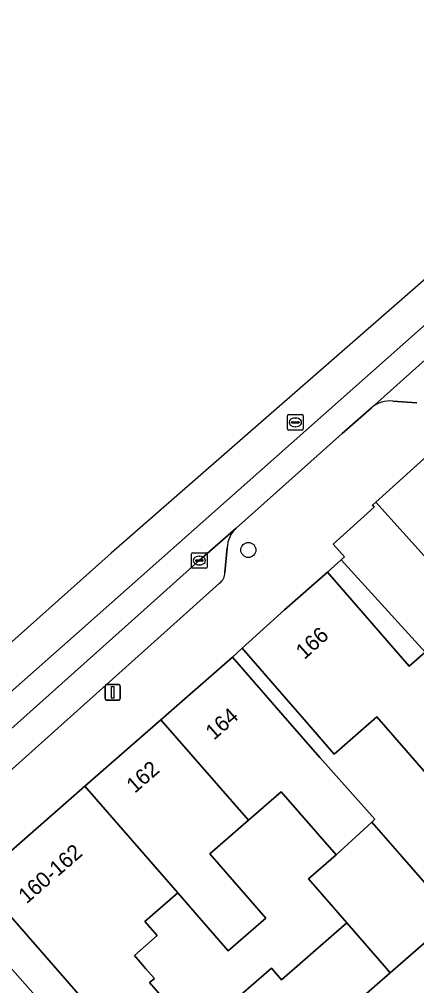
# Model space of a CAD drawing. Extents: x 162172 to 163187, y 382874 to 383685.
# Drawn here: x 162633.7 to 162659.4, y 383475.7 to 383538.2 of the extents above; entities that cross this region are included whole.
import ezdxf

# ---------------------------------------------------------------- set-up
doc = ezdxf.new("R2010")
doc.units = 0
for name, color, linetype in [('IMGEO_Boom', 7, 'Continuous'), ('IMGEO_Erf', 7, 'Continuous'), ('IMGEO_Kolk', 7, 'Continuous'), ('IMGEO_Lichtmast', 7, 'Continuous'), ('IMGEO_Pand', 7, 'Continuous'), ('IMGEO_Pand_nummerreeks', 7, 'Continuous'), ('IMGEO_Parkeervlak_open', 7, 'Continuous'), ('IMGEO_Rijbaan_lokaal_gesloten', 7, 'Continuous'), ('IMGEO_Rijbaan_lokaal_open', 7, 'Continuous'), ('IMGEO_Rioolput', 7, 'Continuous'), ('IMGEO_Voetpad_open', 7, 'Continuous')]:
    doc.layers.add(name, color=color, linetype=linetype)

msp = doc.modelspace()

# ---------------------------------------------------------------- linework, layer by layer
at = {"layer": 'IMGEO_Boom'}
msp.add_circle((162648.515, 383503.868), 0.489, dxfattribs=at)
at = {"layer": 'IMGEO_Erf'}
for points in [[(162717.92, 383562.116), (162656.774, 383506.961), (162661.864, 383501.332)], [(162660.037, 383489.408), (162656.842, 383493.071), (162654.071, 383490.653), (162652.015, 383493.051), (162651.409, 383493.746), (162648.121, 383497.513), (162647.485, 383496.925), (162650.772, 383493.157), (162653.148, 383490.435), (162656.717, 383486.436), (162656.526, 383486.262), (162658.195, 383484.349), (162661.872, 383480.131), (162657.717, 383476.509), (162650.425, 383470.146)], [(162646.884, 383474.087), (162650.007, 383476.812), (162650.671, 383476.051), (162654.898, 383479.74), (162654.039, 383480.726), (162652.413, 383482.587), (162654.198, 383484.143), (162650.638, 383488.224), (162648.524, 383486.38), (162646.028, 383484.201), (162649.657, 383480.042), (162647.217, 383477.914), (162645.478, 383479.907), (162643.94, 383481.671), (162641.813, 383479.815), (162642.601, 383478.911), (162641.127, 383477.625), (162641.876, 383476.765), (162642.424, 383476.136), (162642.117, 383475.868), (162644.163, 383473.523)]]:
    msp.add_lwpolyline(points, dxfattribs=at)
msp.add_lwpolyline([(162654.536, 383503.239), (162653.639, 383502.438), (162658.949, 383496.354), (162659.969, 383497.246)], close=True, dxfattribs=at)
at = {"layer": 'IMGEO_Kolk'}
for p, q in [((162644.838, 383502.76), (162644.838, 383503.612)), ((162644.913, 383503.686), (162645.765, 383503.686)), ((162645.326, 383503.466), (162645.351, 383503.466)), ((162645.839, 383503.612), (162645.839, 383502.76)), ((162645.765, 383502.686), (162644.913, 383502.686)), ((162645.097, 383503.18), (162645.097, 383503.192)), ((162645.535, 383503.143), (162645.137, 383503.143)), ((162645.14, 383503.229), (162645.538, 383503.229)), ((162645.349, 383502.906), (162645.324, 383502.906)), ((162645.581, 383503.192), (162645.581, 383503.18))]:
    msp.add_line(p, q, dxfattribs=at)
for points in [[(162644.838, 383502.76), (162644.838, 383503.612)], [(162644.913, 383503.686), (162645.765, 383503.686)], [(162645.839, 383503.612), (162645.839, 383502.76)], [(162645.765, 383502.686), (162644.913, 383502.686)]]:
    msp.add_lwpolyline(points, dxfattribs=at)
for centre, radius, start, end in [((162644.915, 383503.61), 0.0765, 91.55205, 178.44795), ((162644.915, 383503.61), 0.0765, 91.55205, 178.44795), ((162645.763, 383503.61), 0.0765, 1.55205, 88.44795), ((162645.763, 383503.61), 0.0765, 1.55205, 88.44795), ((162644.915, 383502.762), 0.0765, 181.55205, 268.44795), ((162644.915, 383502.762), 0.0765, 181.55205, 268.44795), ((162645.137, 383503.189), 0.0403, 85.87752, 175.75265), ((162645.134, 383503.179), 0.0366, 178.93798, 274.71019), ((162645.538, 383503.186), 0.043, 264.86636, 352.45326), ((162645.542, 383503.191), 0.0386, 1.73085, 96.63898), ((162645.763, 383502.762), 0.0765, 271.55205, 358.44795), ((162645.763, 383502.762), 0.0765, 271.55205, 358.44795)]:
    msp.add_arc(centre, radius, start, end, dxfattribs=at)
for centre, major_axis, ratio, start_param, end_param in [((162645.325, 383503.186), (-0.387, 0.002), 0.722429, 4.712389, 7.853982), ((162645.35, 383503.186), (-0.39, 0.002), 0.717154, 1.570796, 4.712389)]:
    msp.add_ellipse(centre, major_axis=major_axis, ratio=ratio, start_param=start_param, end_param=end_param, dxfattribs=at)
at = {"layer": 'IMGEO_Lichtmast'}
for p, q in [((162639.227, 383494.252), (162639.227, 383495.052)), ((162639.227, 383495.052), (162639.227, 383494.252)), ((162639.327, 383495.152), (162640.117, 383495.152)), ((162640.117, 383495.152), (162639.327, 383495.152)), ((162640.217, 383495.052), (162640.217, 383494.252)), ((162640.217, 383494.252), (162640.217, 383495.052)), ((162640.117, 383494.152), (162639.327, 383494.152)), ((162639.327, 383494.152), (162640.117, 383494.152))]:
    msp.add_line(p, q, dxfattribs=at)
msp.add_lwpolyline([(162639.647, 383495.027), (162639.797, 383495.027), (162639.797, 383494.277), (162639.647, 383494.277), (162639.647, 383495.027)], dxfattribs=at)
for centre, start, end in [((162639.327, 383495.052), 90, 180), ((162639.327, 383495.052), 90, 180), ((162640.117, 383495.052), 0, 90), ((162640.117, 383495.052), 360, 90), ((162639.327, 383494.252), 180, 270), ((162639.327, 383494.252), 180, 270), ((162640.117, 383494.252), 270, 0), ((162640.117, 383494.252), 270, 0)]:
    msp.add_arc(centre, 0.1, start, end, dxfattribs=at)
at = {"layer": 'IMGEO_Pand'}
for points in [[(162663.881, 383492.762), (162659.969, 383497.246), (162658.949, 383496.354), (162653.639, 383502.438), (162650.868, 383500), (162648.121, 383497.513), (162651.409, 383493.746), (162652.015, 383493.051), (162654.071, 383490.653), (162656.842, 383493.071), (162660.037, 383489.408), (162661.355, 383490.558)], [(162653.148, 383490.435), (162650.772, 383493.157), (162647.485, 383496.925), (162642.853, 383492.883), (162648.524, 383486.38), (162650.638, 383488.224), (162654.198, 383484.143), (162656.526, 383486.262), (162656.717, 383486.436)], [(162648.524, 383486.38), (162642.853, 383492.883), (162637.917, 383488.576), (162643.94, 383481.671), (162645.478, 383479.907), (162647.217, 383477.914), (162649.657, 383480.042), (162646.028, 383484.201)], [(162643.94, 383481.671), (162637.917, 383488.576), (162631.01, 383482.549), (162639.121, 383473.254), (162641.167, 383470.909), (162644.163, 383473.523), (162642.117, 383475.868), (162642.424, 383476.136), (162641.876, 383476.765), (162641.127, 383477.625), (162642.601, 383478.911), (162641.813, 383479.815)], [(162658.195, 383484.349), (162656.526, 383486.262), (162654.198, 383484.143), (162652.413, 383482.587), (162654.039, 383480.726), (162654.898, 383479.74), (162657.482, 383476.778), (162657.717, 383476.509), (162661.872, 383480.131)], [(162657.717, 383476.509), (162657.482, 383476.778), (162654.898, 383479.74), (162650.671, 383476.051), (162650.007, 383476.812), (162646.884, 383474.087), (162645.9, 383473.229), (162642.291, 383470.08), (162642.132, 383469.941), (162645.615, 383465.95), (162649.383, 383469.237), (162650.425, 383470.146)]]:
    msp.add_lwpolyline(points, close=True, dxfattribs=at)
at = {"layer": 'IMGEO_Parkeervlak_open'}
for points in [[(162757.962, 383603.266), (162743.824, 383590.746), (162726.771, 383575.578), (162715.261, 383565.336), (162700.174, 383551.938), (162683.894, 383537.45), (162669.665, 383524.825), (162662.451, 383518.384), (162656.498, 383513.075)], [(162657.88, 383513.508), (162659.429, 383513.395)], [(162647.727, 383505.29), (162645.338, 383503.187), (162641.761, 383500), (162632.297, 383491.567), (162626.6, 383486.485)], [(162646.991, 383502.411), (162647.136, 383504.012)], [(162630.289, 383487.102), (162644.719, 383500), (162646.65, 383501.726)], [(162639.733, 383469.335), (162633.073, 383476.873)]]:
    msp.add_lwpolyline(points, dxfattribs=at)
for centre, radius, start, end in [((162657.691, 383511.689), 1.829, 84.07579, 130.71722), ((162649.023, 383503.915), 1.89, 133.31212, 177.05234), ((162646.187, 383502.384), 0.804, 305.1324, 1.93842)]:
    msp.add_arc(centre, radius, start, end, dxfattribs=at)
at = {"layer": 'IMGEO_Rijbaan_lokaal_gesloten'}
for points in [[(162575.926, 383440.306), (162578.565, 383444.116), (162582.633, 383450.258), (162596.824, 383462.654), (162637.568, 383498.615), (162689.014, 383544.186), (162734.284, 383584.449), (162759.283, 383606.749), (162778.679, 383623.816), (162796.954, 383640.261), (162813.125, 383654.021), (162813.712, 383654.475), (162813.538, 383654.666), (162810.667, 383652.751), (162760.193, 383608.758), (162655.931, 383517.885), (162648.311, 383511.243), (162639.616, 383503.665), (162572.318, 383443.713), (162533.593, 383410.347)], [(162689.014, 383544.186), (162637.568, 383498.615), (162596.824, 383462.654), (162582.633, 383450.258), (162578.565, 383444.116), (162575.926, 383440.306)], [(162585.019, 383449.856), (162585.781, 383450.507), (162588.626, 383453.022), (162598.123, 383461.269), (162598.255, 383461.384), (162614.155, 383475.391), (162615.975, 383477.014), (162617.489, 383478.368), (162626.6, 383486.485), (162632.297, 383491.567), (162641.761, 383500), (162645.338, 383503.187), (162647.727, 383505.29), (162649.319, 383506.701), (162654.592, 383511.399), (162656.498, 383513.075), (162662.451, 383518.384), (162669.665, 383524.825), (162683.894, 383537.45)]]:
    msp.add_lwpolyline(points, dxfattribs=at)
at = {"layer": 'IMGEO_Rijbaan_lokaal_open'}
msp.add_lwpolyline([(162661.864, 383501.332), (162656.774, 383506.961), (162656.571, 383506.778), (162656.674, 383506.643), (162654.016, 383504.244), (162654.741, 383503.421), (162654.536, 383503.239), (162659.969, 383497.246)], dxfattribs=at)
at = {"layer": 'IMGEO_Rioolput'}
for p, q in [((162651.062, 383511.702), (162651.062, 383512.554)), ((162651.137, 383512.628), (162651.989, 383512.628)), ((162651.321, 383512.122), (162651.321, 383512.134)), ((162651.759, 383512.085), (162651.361, 383512.085)), ((162651.364, 383512.171), (162651.762, 383512.171)), ((162651.55, 383512.408), (162651.575, 383512.408)), ((162651.805, 383512.134), (162651.805, 383512.122)), ((162652.063, 383512.554), (162652.063, 383511.702)), ((162651.989, 383511.628), (162651.137, 383511.628)), ((162651.573, 383511.848), (162651.548, 383511.848))]:
    msp.add_line(p, q, dxfattribs=at)
for points in [[(162651.062, 383511.702), (162651.062, 383512.554)], [(162651.137, 383512.628), (162651.989, 383512.628)], [(162652.063, 383512.554), (162652.063, 383511.702)], [(162651.989, 383511.628), (162651.137, 383511.628)]]:
    msp.add_lwpolyline(points, dxfattribs=at)
for centre, radius, start, end in [((162651.139, 383512.552), 0.0765, 91.55205, 178.44795), ((162651.139, 383512.552), 0.0765, 91.55205, 178.44795), ((162651.361, 383512.131), 0.0403, 85.87752, 175.75265), ((162651.358, 383512.121), 0.0366, 178.93798, 274.71019), ((162651.762, 383512.128), 0.043, 264.86636, 352.45326), ((162651.766, 383512.133), 0.0386, 1.73085, 96.63898), ((162651.987, 383512.552), 0.0765, 1.55205, 88.44795), ((162651.987, 383512.552), 0.0765, 1.55205, 88.44795), ((162651.139, 383511.704), 0.0765, 181.55205, 268.44795), ((162651.139, 383511.704), 0.0765, 181.55205, 268.44795), ((162651.987, 383511.704), 0.0765, 271.55205, 358.44795), ((162651.987, 383511.704), 0.0765, 271.55205, 358.44795)]:
    msp.add_arc(centre, radius, start, end, dxfattribs=at)
for centre, major_axis, ratio, start_param, end_param in [((162651.549, 383512.128), (-0.387, 0.002), 0.722429, 4.712389, 7.853982), ((162651.574, 383512.128), (-0.39, 0.002), 0.717154, 1.570796, 4.712389)]:
    msp.add_ellipse(centre, major_axis=major_axis, ratio=ratio, start_param=start_param, end_param=end_param, dxfattribs=at)
at = {"layer": 'IMGEO_Voetpad_open'}
for points in [[(162637.917, 383488.576), (162642.853, 383492.883), (162647.485, 383496.925), (162648.121, 383497.513), (162650.868, 383500), (162653.639, 383502.438), (162654.536, 383503.239), (162654.741, 383503.421), (162654.016, 383504.244), (162656.674, 383506.643), (162656.571, 383506.778), (162656.774, 383506.961), (162717.92, 383562.116)], [(162659.429, 383513.395), (162657.88, 383513.508)], [(162656.498, 383513.075), (162654.592, 383511.399), (162649.319, 383506.701), (162647.727, 383505.29)], [(162647.136, 383504.012), (162646.991, 383502.411)], [(162646.65, 383501.726), (162644.719, 383500), (162630.289, 383487.102)], [(162626.6, 383486.485), (162626.885, 383486.07), (162628.164, 383479.846), (162631.01, 383482.549), (162637.917, 383488.576)], [(162675.843, 383431.328), (162676.183, 383431.58), (162673.615, 383433.793), (162669.639, 383438.38), (162665.774, 383442.838), (162661.909, 383447.295), (162658.045, 383451.753), (162654.18, 383456.21), (162650.315, 383460.668), (162646.338, 383465.256), (162645.615, 383465.95), (162642.132, 383469.941), (162641.167, 383470.909), (162639.121, 383473.254), (162631.01, 383482.549)], [(162633.073, 383476.873), (162639.733, 383469.335), (162643.066, 383465.534), (162643.285, 383465.172), (162642.575, 383464.544)]]:
    msp.add_lwpolyline(points, dxfattribs=at)
for centre, radius, start, end in [((162657.691, 383511.689), 1.829, 84.07579, 130.71722), ((162649.023, 383503.915), 1.89, 133.31212, 177.05234), ((162646.187, 383502.384), 0.804, 305.1324, 1.93842)]:
    msp.add_arc(centre, radius, start, end, dxfattribs=at)

# ---------------------------------------------------------------- texts
at = {"layer": 'IMGEO_Pand_nummerreeks'}
for s, rotation, p in [('166', 42.15823, (162652.149, 383496.736)), ('164', 41.10972, (162646.28, 383491.521)), ('162', 41.10972, (162641.153, 383488.082)), ('160-162', 41.10972, (162634.146, 383480.933))]:
    msp.add_text(s, height=1, rotation=rotation, dxfattribs=at).set_placement(p)

doc.saveas('drawing.dxf')
